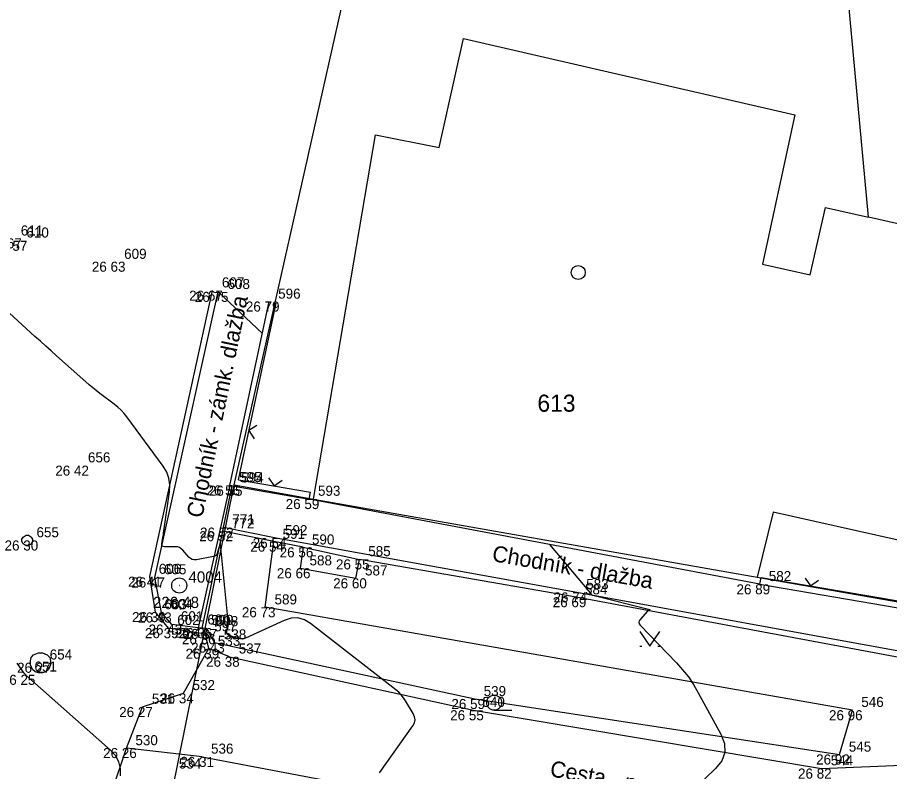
# Model space of a CAD drawing. Extents: x -702257 to -701487, y -1009871 to -1008841.
# Drawn here: x -701706.64 to -701684.96, y -1009395.93 to -1009377.19 of the extents above; entities that cross this region are included whole.
import ezdxf

# ---------------------------------------------------------------- set-up
doc = ezdxf.new("R2010")
doc.units = 0
for name, color, linetype in [('Ex_Minor Contours', 7, 'Continuous'), ('Z_bodove_pole', 7, 'Continuous'), ('Z_bodove_pole_cisla', 7, 'Continuous'), ('Z_bodove_pole_vysky', 7, 'Continuous'), ('Z_body', 7, 'Continuous'), ('Z_body_cisla', 7, 'Continuous'), ('Z_body_vysky_redukovane', 7, 'Continuous'), ('Z_budova', 7, 'Continuous'), ('Z_cesta', 7, 'Continuous'), ('Z_chodnik', 7, 'Continuous'), ('Z_katastr_cisla_stavebni', 7, 'Continuous'), ('Z_katastr_hranice', 7, 'Continuous'), ('Z_katastr_vnitrni_kresba', 7, 'Continuous'), ('Z_katastr_znacky_budov', 7, 'Continuous'), ('Z_katastr_znacky_kultur', 7, 'Continuous'), ('Z_komunikace', 7, 'Continuous'), ('Z_obruba', 7, 'Continuous'), ('Z_pilire', 7, 'Continuous'), ('Z_ploty', 7, 'Continuous'), ('Z_ploty_znacky', 7, 'Continuous'), ('Z_popisy', 7, 'Continuous'), ('Z_site_kanalizace_znaky', 7, 'Continuous'), ('Z_site_vodovod_znaky', 7, 'Continuous'), ('Z_zelen_obvod', 7, 'Continuous'), ('Z_znaky_kultur', 7, 'Continuous')]:
    doc.layers.add(name, color=color, linetype=linetype)

# ---------------------------------------------------------------- blocks, each defined once
blk = doc.blocks.new('POINT_DISPLAY')
blk.add_line((0, 0), (0, 0))
blk = doc.blocks.new('Z614')
for p, q in [((-0.13, 0.03), (-0.1, 0.08)), ((-0.13, -0.03), (-0.13, 0.03)), ((-0.1, 0.08), (-0.08, 0.1)), ((-0.08, 0.1), (-0.03, 0.13)), ((-0.03, 0.13), (0.03, 0.13)), ((0.03, 0.13), (0.08, 0.1)), ((0.08, 0.1), (0.1, 0.08)), ((0.1, 0.08), (0.13, 0.03)), ((0.13, 0.03), (0.13, -0.03)), ((-0.1, -0.08), (-0.13, -0.03)), ((-0.08, -0.1), (-0.1, -0.08)), ((-0.03, -0.13), (-0.08, -0.1)), ((0.03, -0.13), (-0.03, -0.13)), ((0.08, -0.1), (0.03, -0.13)), ((0.1, -0.08), (0.08, -0.1)), ((0.13, -0.03), (0.1, -0.08))]:
    blk.add_line(p, q)
blk = doc.blocks.new('Z212')
for p, q in [((-0.17, 0.17), (0, 0)), ((0, 0), (0.17, 0.17))]:
    blk.add_line(p, q)
blk = doc.blocks.new('Z620')
for p, q in [((-0.17, 0.2), (-0.05, 0.25)), ((-0.05, 0.25), (0.05, 0.25)), ((0.05, 0.25), (0.17, 0.2)), ((-0.25, 0.05), (-0.23, 0.13)), ((-0.25, -0.05), (-0.25, 0.05)), ((-0.23, 0.13), (-0.17, 0.2)), ((0.17, 0.2), (0.23, 0.13)), ((0.23, 0.13), (0.25, 0.05)), ((0.25, 0.05), (0.25, -0.05)), ((-0.2, -0.17), (-0.25, -0.05)), ((-0.13, -0.23), (-0.2, -0.17)), ((0.2, -0.17), (0.13, -0.23)), ((0.25, -0.05), (0.2, -0.17)), ((-0.05, -0.25), (-0.13, -0.23)), ((0.05, -0.25), (-0.05, -0.25)), ((0.13, -0.23), (0.05, -0.25))]:
    blk.add_line(p, q)
blk = doc.blocks.new('Z101')
for radius in [0.188, 0.0025]:
    blk.add_circle((0, 0), radius)
blk = doc.blocks.new('Z314')
for p, q in [((-0.25, 0.17), (0, -0.2)), ((0, -0.2), (0.25, 0.17)), ((-0.25, -0.2), (-0.2, -0.2)), ((0.2, -0.2), (0.25, -0.2))]:
    blk.add_line(p, q)

msp = doc.modelspace()

# ---------------------------------------------------------------- linework, layer by layer
at = {"layer": 'Ex_Minor Contours'}
for points in [[(-701700.55, -1009385.045), (-701701.65, -1009384.01)], [(-701697.64, -1009395.963), (-701696.813, -1009394.802), (-701696.772, -1009394.726), (-701696.757, -1009394.65), (-701696.766, -1009394.572), (-701696.801, -1009394.493), (-701696.991, -1009394.177), (-701697.041, -1009394.101), (-701697.098, -1009394.03), (-701697.161, -1009393.965), (-701697.231, -1009393.906), (-701699.352, -1009392.254), (-701699.508, -1009392.16), (-701699.669, -1009392.116), (-701699.836, -1009392.121), (-701700.009, -1009392.177), (-701700.973, -1009392.616), (-701701.019, -1009392.633), (-701701.066, -1009392.639), (-701701.113, -1009392.637), (-701701.16, -1009392.625), (-701701.368, -1009392.552), (-701701.401, -1009392.535), (-701701.424, -1009392.511), (-701701.436, -1009392.48), (-701701.436, -1009392.442), (-701701.416, -1009392.277), (-701701.412, -1009392.236), (-701701.411, -1009392.195), (-701701.412, -1009392.154), (-701701.414, -1009392.112), (-701701.591, -1009390.29), (-701701.593, -1009390.284), (-701701.595, -1009390.278), (-701701.601, -1009390.267), (-701701.602, -1009390.265), (-701701.603, -1009390.264), (-701701.605, -1009390.265), (-701701.606, -1009390.267), (-701701.688, -1009390.543), (-701701.691, -1009390.551), (-701701.695, -1009390.558), (-701701.701, -1009390.563), (-701701.708, -1009390.568), (-701701.739, -1009390.583), (-701701.747, -1009390.586), (-701701.755, -1009390.589), (-701701.764, -1009390.591), (-701701.772, -1009390.593), (-701702.193, -1009390.668), (-701702.247, -1009390.671), (-701702.296, -1009390.661), (-701702.34, -1009390.638), (-701702.38, -1009390.602), (-701702.531, -1009390.432), (-701702.571, -1009390.395), (-701702.616, -1009390.368), (-701702.666, -1009390.352), (-701702.72, -1009390.347), (-701702.983, -1009390.349), (-701703.016, -1009390.344), (-701703.038, -1009390.33), (-701703.049, -1009390.306), (-701703.049, -1009390.272), (-701703.026, -1009390.118), (-701703.02, -1009390.079), (-701703.014, -1009390.04), (-701703.008, -1009390.002), (-701703.003, -1009389.963), (-701702.861, -1009388.982), (-701702.852, -1009388.809), (-701702.876, -1009388.645), (-701702.932, -1009388.489), (-701703.021, -1009388.342), (-701703.921, -1009387.119), (-701703.991, -1009387.031), (-701704.066, -1009386.95), (-701704.147, -1009386.873), (-701704.234, -1009386.803), (-701704.594, -1009386.533), (-701704.683, -1009386.465), (-701704.77, -1009386.395), (-701704.857, -1009386.323), (-701704.941, -1009386.249), (-701705.671, -1009385.599), (-701705.805, -1009385.48), (-701705.939, -1009385.359), (-701706.073, -1009385.239), (-701706.207, -1009385.118), (-701706.84, -1009384.544)], [(-701693.411, -1009390.291), (-701692.444, -1009391.446), (-701692.41, -1009391.487), (-701692.376, -1009391.528), (-701692.367, -1009391.537), (-701692.357, -1009391.544), (-701692.345, -1009391.55), (-701692.333, -1009391.554), (-701690.918, -1009391.909), (-701690.912, -1009391.911), (-701690.91, -1009391.913), (-701690.912, -1009391.915), (-701690.917, -1009391.918), (-701690.947, -1009391.929), (-701690.954, -1009391.932), (-701690.961, -1009391.936), (-701690.967, -1009391.94), (-701690.973, -1009391.946), (-701691.158, -1009392.152), (-701691.182, -1009392.188), (-701691.19, -1009392.224), (-701691.181, -1009392.26), (-701691.156, -1009392.295), (-701690.257, -1009393.231), (-701690.102, -1009393.403), (-701689.96, -1009393.584), (-701689.83, -1009393.775), (-701689.713, -1009393.975), (-701689.153, -1009395.005), (-701689.064, -1009395.238), (-701689.056, -1009395.459), (-701689.13, -1009395.667), (-701689.285, -1009395.863), (-701690.631, -1009397.161)], [(-701704.081, -1009396.044), (-701704.079, -1009395.859), (-701704.119, -1009395.691), (-701704.201, -1009395.538), (-701704.326, -1009395.402), (-701706.361, -1009393.609), (-701706.404, -1009393.568), (-701706.445, -1009393.525), (-701706.483, -1009393.48), (-701706.518, -1009393.432), (-701706.653, -1009393.237)]]:
    msp.add_lwpolyline(points, dxfattribs=at)
at = {"layer": 'Z_budova'}
for p, q in [((-701699.39, -1009389.16), (-701699.36, -1009388.99)), ((-701688.18, -1009391.28), (-701699.39, -1009389.16)), ((-701688.18, -1009391.28), (-701688.15, -1009391.11))]:
    msp.add_line(p, q, dxfattribs=at)
at = {"layer": 'Z_cesta'}
for p, q in [((-701701.37, -1009393.08), (-701701.88, -1009392.88)), ((-701701.37, -1009393.08), (-701695.3, -1009394.41)), ((-701695.3, -1009394.41), (-701686.65, -1009395.86)), ((-701702.05, -1009395.57), (-701703.93, -1009395.35)), ((-701702.05, -1009395.57), (-701695.52, -1009396.8)), ((-701686.65, -1009395.86), (-701682.17, -1009395.68))]:
    msp.add_line(p, q, dxfattribs=at)
at = {"layer": 'Z_chodnik'}
for p, q in [((-701701.36, -1009388.82), (-701702.15, -1009392.36)), ((-701700.21, -1009390.13), (-701701.52, -1009389.87)), ((-701692.73, -1009391.48), (-701700.21, -1009390.13)), ((-701683.82, -1009393.11), (-701692.73, -1009391.48))]:
    msp.add_line(p, q, dxfattribs=at)
at = {"layer": 'Z_katastr_hranice'}
for p, q in [((-701701.25, -1009388.81), (-701697.11, -1009370.39)), ((-701685.48, -1009382.15), (-701686.26, -1009373.75)), ((-701683.28, -1009382.65), (-701685.48, -1009382.15)), ((-701703.2, -1009398.42), (-701701.25, -1009388.81)), ((-701701.25, -1009388.81), (-701699.28, -1009389.16)), ((-701699.28, -1009389.16), (-701688.25, -1009391.1)), ((-701688.25, -1009391.1), (-701684.6, -1009391.74))]:
    msp.add_line(p, q, dxfattribs=at)
at = {"layer": 'Z_katastr_vnitrni_kresba'}
for p, q in [((-701696.16, -1009380.42), (-701695.55, -1009377.71)), ((-701695.55, -1009377.71), (-701687.31, -1009379.61)), ((-701687.31, -1009379.61), (-701688.12, -1009383.32)), ((-701699.28, -1009389.16), (-701697.74, -1009380.11)), ((-701697.74, -1009380.11), (-701696.16, -1009380.42)), ((-701686.93, -1009383.59), (-701686.55, -1009381.91)), ((-701686.55, -1009381.91), (-701685.48, -1009382.15)), ((-701688.12, -1009383.32), (-701686.93, -1009383.59)), ((-701687.85, -1009389.49), (-701688.25, -1009391.1)), ((-701684.74, -1009390.18), (-701687.85, -1009389.49))]:
    msp.add_line(p, q, dxfattribs=at)
at = {"layer": 'Z_katastr_znacky_budov'}
msp.add_circle((-701692.697, -1009383.529), 0.175, dxfattribs=at)
at = {"layer": 'Z_katastr_znacky_kultur'}
msp.add_line((-701694.788, -1009394.41), (-701694.351, -1009394.41), dxfattribs=at)
msp.add_circle((-701694.788, -1009394.222), 0.187, dxfattribs=at)
at = {"layer": 'Z_komunikace'}
for p, q in [((-701703.35, -1009391.09), (-701701.79, -1009383.98)), ((-701703.21, -1009391.97), (-701703.35, -1009391.09)), ((-701702.89, -1009392.37), (-701703.21, -1009391.97)), ((-701701.97, -1009392.52), (-701702.89, -1009392.37)), ((-701701.88, -1009392.88), (-701701.97, -1009392.52)), ((-701702.51, -1009393.99), (-701701.88, -1009392.88)), ((-701703.53, -1009394.33), (-701702.51, -1009393.99)), ((-701703.93, -1009395.35), (-701703.53, -1009394.33)), ((-701704.66, -1009397.51), (-701703.93, -1009395.35))]:
    msp.add_line(p, q, dxfattribs=at)
at = {"layer": 'Z_obruba'}
for p, q in [((-701703.23, -1009391.11), (-701701.65, -1009384.01)), ((-701701.52, -1009389.87), (-701701.3, -1009388.83)), ((-701702.05, -1009392.37), (-701701.54, -1009389.96)), ((-701701.54, -1009389.96), (-701701.52, -1009389.87)), ((-701700.27, -1009390.22), (-701701.54, -1009389.96)), ((-701699.54, -1009390.36), (-701700.27, -1009390.22)), ((-701692.75, -1009391.6), (-701698.14, -1009390.66)), ((-701703.06, -1009391.98), (-701703.23, -1009391.11)), ((-701683.81, -1009393.27), (-701692.75, -1009391.6)), ((-701702.8, -1009392.28), (-701703.06, -1009391.98)), ((-701702.15, -1009392.36), (-701702.8, -1009392.28)), ((-701702.05, -1009392.37), (-701702.15, -1009392.36)), ((-701701.93, -1009392.39), (-701702.05, -1009392.37)), ((-701701.97, -1009392.52), (-701701.93, -1009392.39))]:
    msp.add_line(p, q, dxfattribs=at)
at = {"layer": 'Z_pilire'}
for p, q in [((-701699.54, -1009390.36), (-701699.61, -1009390.88)), ((-701699.54, -1009390.36), (-701698.14, -1009390.66)), ((-701698.23, -1009391.13), (-701698.14, -1009390.66)), ((-701699.61, -1009390.88), (-701698.23, -1009391.13))]:
    msp.add_line(p, q, dxfattribs=at)
at = {"layer": 'Z_ploty'}
for p, q in [((-701701.36, -1009388.82), (-701700.38, -1009384.25)), ((-701701.15, -1009388.68), (-701700.21, -1009384.29)), ((-701701.15, -1009388.68), (-701699.36, -1009388.99)), ((-701701.3, -1009388.83), (-701701.36, -1009388.82)), ((-701701.3, -1009388.83), (-701699.39, -1009389.16)), ((-701688.18, -1009391.28), (-701683.27, -1009392.12)), ((-701688.15, -1009391.11), (-701683.24, -1009391.95))]:
    msp.add_line(p, q, dxfattribs=at)
at = {"layer": 'Z_zelen_obvod'}
for p, q in [((-701700.48, -1009391.85), (-701700.27, -1009390.22)), ((-701685.88, -1009394.41), (-701700.48, -1009391.85)), ((-701701.74, -1009392.73), (-701701.93, -1009392.39)), ((-701701.74, -1009392.73), (-701695.27, -1009394.13)), ((-701695.27, -1009394.13), (-701686.2, -1009395.51)), ((-701686.2, -1009395.51), (-701685.88, -1009394.41))]:
    msp.add_line(p, q, dxfattribs=at)

# ---------------------------------------------------------------- block references
at = {"layer": 'Z_bodove_pole'}
msp.add_blockref('Z101', (-701702.62, -1009391.31), dxfattribs=at)
at = {"layer": 'Z_body'}
for p in [(-701704.21, -1009383.26), (-701701.79, -1009383.98), (-701701.65, -1009384.01), (-701700.38, -1009384.25), (-701705.12, -1009388.33), (-701701.36, -1009388.82), (-701701.3, -1009388.83), (-701699.39, -1009389.16), (-701701.54, -1009389.96), (-701701.52, -1009389.87), (-701706.4, -1009390.19), (-701700.21, -1009390.13), (-701700.27, -1009390.22), (-701699.54, -1009390.36), (-701698.14, -1009390.66), (-701699.61, -1009390.88), (-701703.35, -1009391.09), (-701703.23, -1009391.11), (-701698.23, -1009391.13), (-701688.18, -1009391.28), (-701702.62, -1009391.31), (-701692.73, -1009391.48), (-701692.75, -1009391.6), (-701700.48, -1009391.85), (-701703.21, -1009391.97), (-701703.06, -1009391.98), (-701702.8, -1009392.28), (-701702.15, -1009392.36), (-701702.89, -1009392.37), (-701702.05, -1009392.37), (-701701.97, -1009392.52), (-701701.93, -1009392.39), (-701701.74, -1009392.73), (-701701.88, -1009392.88), (-701706.07, -1009393.23), (-701701.37, -1009393.08), (-701706.45, -1009393.53), (-701702.51, -1009393.99), (-701695.27, -1009394.13), (-701703.53, -1009394.33), (-701695.3, -1009394.41), (-701685.88, -1009394.41), (-701703.93, -1009395.35), (-701702.05, -1009395.57), (-701686.2, -1009395.51), (-701686.65, -1009395.86)]:
    msp.add_blockref('POINT_DISPLAY', p, dxfattribs=at)
at = {"layer": 'Z_ploty_znacky'}
for p, rotation in [((-701700.89, -1009387.46), -102.10000000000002), ((-701700.26, -1009388.83), -9.800000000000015), ((-701686.92, -1009391.32), -9.700000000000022)]:
    msp.add_blockref('Z212', p, dxfattribs=dict(at, rotation=rotation))
at = {"layer": 'Z_site_kanalizace_znaky'}
msp.add_blockref('Z620', (-701706.07, -1009393.23), dxfattribs=at)
at = {"layer": 'Z_site_vodovod_znaky'}
msp.add_blockref('Z614', (-701706.4, -1009390.19), dxfattribs=at)
at = {"layer": 'Z_znaky_kultur'}
msp.add_blockref('Z314', (-701690.92, -1009392.62), dxfattribs=at)

# ---------------------------------------------------------------- texts
at = {"layer": 'Z_bodove_pole_cisla'}
msp.add_text('4004', height=0.28, dxfattribs=at).set_placement((-701702.39, -1009391.24))
at = {"layer": 'Z_bodove_pole_vysky'}
msp.add_text('226,48', height=0.28, dxfattribs=at).set_placement((-701703.273, -1009391.87))
at = {"layer": 'Z_body_cisla'}
for s, p in [('611', (-701706.56, -1009382.61)), ('610', (-701706.42, -1009382.66)), ('609', (-701703.99, -1009383.19)), ('607', (-701701.56, -1009383.9)), ('608', (-701701.42, -1009383.94)), ('596', (-701700.16, -1009384.18)), ('656', (-701704.89, -1009388.25)), ('595', (-701701.13, -1009388.74)), ('594', (-701701.08, -1009388.75)), ('593', (-701699.17, -1009389.08)), ('771', (-701701.3, -1009389.79)), ('772', (-701701.31, -1009389.89)), ('655', (-701706.17, -1009390.11)), ('591', (-701700.05, -1009390.15)), ('592', (-701699.99, -1009390.06)), ('590', (-701699.32, -1009390.29)), ('585', (-701697.92, -1009390.58)), ('588', (-701699.38, -1009390.81)), ('606', (-701703.13, -1009391.02)), ('605', (-701703, -1009391.03)), ('587', (-701698, -1009391.06)), ('582', (-701687.96, -1009391.2)), ('584', (-701692.53, -1009391.53)), ('583', (-701692.5, -1009391.4)), ('603', (-701702.99, -1009391.9)), ('604', (-701702.84, -1009391.9)), ('589', (-701700.25, -1009391.78)), ('602', (-701702.67, -1009392.29)), ('601', (-701702.58, -1009392.2)), ('600', (-701701.92, -1009392.28)), ('599', (-701701.83, -1009392.29)), ('598', (-701701.71, -1009392.32)), ('597', (-701701.75, -1009392.45)), ('533', (-701701.66, -1009392.81)), ('538', (-701701.51, -1009392.65)), ('537', (-701701.14, -1009393)), ('654', (-701705.84, -1009393.15)), ('651', (-701706.22, -1009393.45)), ('532', (-701702.29, -1009393.91)), ('539', (-701695.05, -1009394.06)), ('531', (-701703.3, -1009394.25)), ('540', (-701695.08, -1009394.33)), ('546', (-701685.66, -1009394.33)), ('530', (-701703.71, -1009395.28)), ('536', (-701701.83, -1009395.49)), ('545', (-701685.97, -1009395.44)), ('534', (-701702.63, -1009395.86)), ('544', (-701686.42, -1009395.78))]:
    msp.add_text(s, height=0.25, dxfattribs=at).set_placement(p)
at = {"layer": 'Z_body_vysky_redukovane'}
for s, p in [('26 67', (-701707.373, -1009382.93)), ('26 57', (-701707.233, -1009382.99)), ('26 63', (-701704.793, -1009383.51)), ('26 67', (-701702.373, -1009384.23)), ('26 75', (-701702.233, -1009384.26)), ('26 79', (-701700.963, -1009384.5)), ('26 42', (-701705.703, -1009388.58)), ('26 56', (-701701.943, -1009389.07)), ('26 55', (-701701.883, -1009389.08)), ('26 59', (-701699.973, -1009389.41)), ('26 52', (-701702.123, -1009390.21)), ('26 52', (-701702.103, -1009390.12)), ('26 30', (-701706.963, -1009390.44)), ('26 54', (-701700.793, -1009390.38)), ('26 54', (-701700.853, -1009390.47)), ('26 56', (-701700.123, -1009390.61)), ('26 55', (-701698.723, -1009390.91)), ('26 66', (-701700.193, -1009391.13)), ('26 41', (-701703.892, -1009391.34)), ('26 47', (-701703.813, -1009391.36)), ('26 60', (-701698.792, -1009391.38)), ('26 89', (-701688.763, -1009391.53)), ('26 74', (-701693.313, -1009391.73)), ('26 69', (-701693.333, -1009391.85)), ('26 73', (-701701.063, -1009392.1)), ('26 39', (-701703.793, -1009392.22)), ('26 43', (-701703.643, -1009392.23)), ('26 39', (-701703.473, -1009392.62)), ('26 43', (-701703.383, -1009392.53)), ('26 44', (-701702.733, -1009392.61)), ('26 36', (-701702.633, -1009392.62)), ('26 36', (-701702.553, -1009392.77)), ('26 37', (-701702.513, -1009392.64)), ('26 43', (-701702.323, -1009392.98)), ('26 39', (-701702.463, -1009393.13)), ('26 27', (-701706.653, -1009393.48)), ('26 38', (-701701.953, -1009393.33)), ('26 25', (-701707.033, -1009393.78)), ('26 34', (-701703.093, -1009394.24)), ('26 59', (-701695.853, -1009394.38)), ('26 27', (-701704.113, -1009394.58)), ('26 55', (-701695.883, -1009394.66)), ('26 96', (-701686.463, -1009394.66)), ('26 26', (-701704.513, -1009395.6)), ('26 31', (-701702.592, -1009395.82)), ('26 92', (-701686.783, -1009395.76)), ('26 82', (-701687.233, -1009396.11))]:
    msp.add_text(s, height=0.25, dxfattribs=at).set_placement(p)
at = {"layer": 'Z_katastr_cisla_stavebni'}
msp.add_text('613', height=0.425, dxfattribs=at).set_placement((-701693.714, -1009386.99))
at = {"layer": 'Z_popisy'}
for s, rotation, p in [('Chodník - zámk. dlažba', 78.3, (-701702.05, -1009389.65)), ('Chodník - dlažba', 350.1, (-701694.86, -1009390.7)), ('Cesta - nezpevněná', 350.1, (-701693.42, -1009396.05))]:
    msp.add_text(s, height=0.4, rotation=rotation, dxfattribs=at).set_placement(p)

doc.saveas('drawing.dxf')
